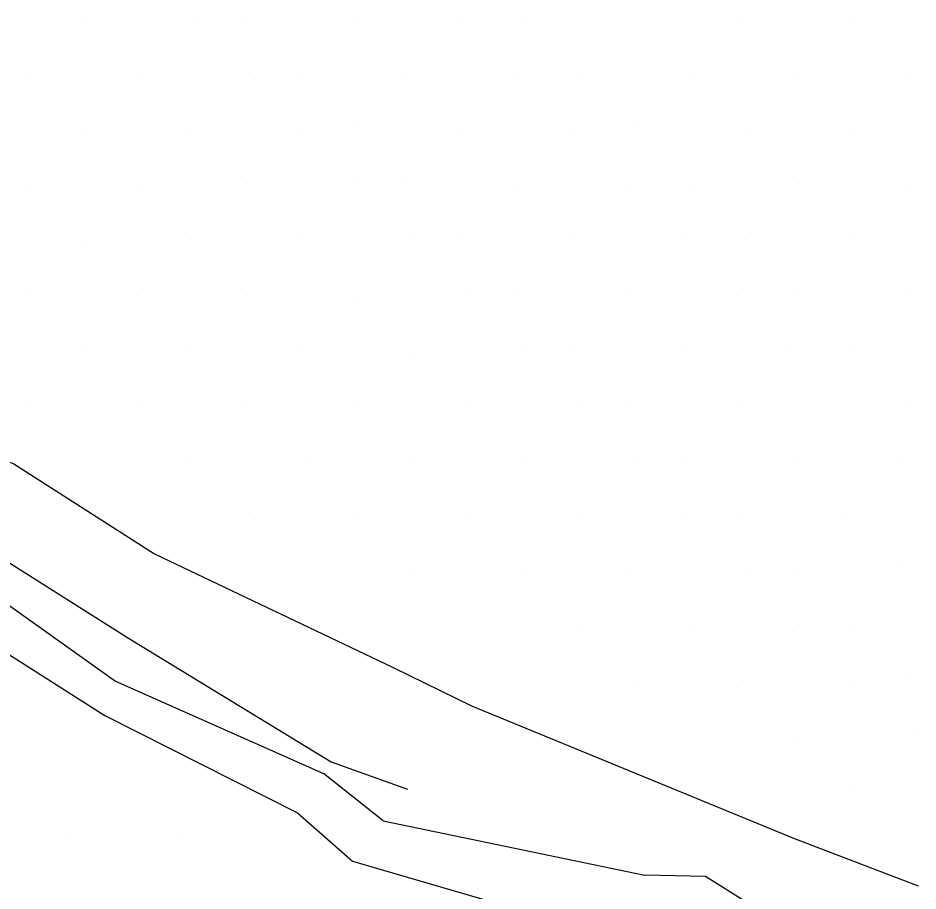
# Model space of a CAD drawing. Extents: x 1602514 to 1609837, y 863887 to 871157.
# Drawn here: x 1605119.4 to 1605234.9, y 868916.6 to 869028.7 of the extents above; entities that cross this region are included whole.
import ezdxf

# ---------------------------------------------------------------- set-up
doc = ezdxf.new("R2010")
doc.units = 0
for name, color, linetype in [('Survey-Flow line', 7, 'Continuous'), ('Survey-Ridge Lines', 7, 'Continuous'), ('Survey-Spot dirt', 7, 'Continuous')]:
    doc.layers.add(name, color=color, linetype=linetype)

msp = doc.modelspace()

# ---------------------------------------------------------------- linework, layer by layer
at = {"layer": 'Survey-Flow line'}
for q in [(1605158.6, 868931.74), (1605158.6, 868931.74), (1605199.81, 868918.66), (1605199.81, 868918.66)]:
    msp.add_line((1605166.27, 868925.65), q, dxfattribs=at)
for points in [[(1604943.89, 869011.51), (1604957.51, 869006.93), (1604971.71, 869004.01), (1604978.16, 869000.26), (1604981.09, 869000.68), (1604991.86, 868995.41), (1605013.45, 868996.21), (1605037.01, 868984.31), (1605058.06, 868976.72), (1605080.63, 868965.93), (1605111.76, 868957.91), (1605131.88, 868943.59), (1605158.6, 868931.74)], [(1604943.89, 869011.51), (1604957.51, 869006.93), (1604971.71, 869004.01), (1604978.16, 869000.26), (1604981.09, 869000.68), (1604991.86, 868995.41), (1605013.45, 868996.21), (1605037.01, 868984.31), (1605058.06, 868976.72), (1605080.63, 868965.93), (1605111.76, 868957.91), (1605131.88, 868943.59), (1605158.6, 868931.74)], [(1605213.41, 868914.85), (1605207.6, 868918.49), (1605199.81, 868918.66)], [(1605213.41, 868914.85), (1605207.6, 868918.49), (1605199.81, 868918.66)]]:
    msp.add_lwpolyline(points, dxfattribs=at)
at = {"layer": 'Survey-Ridge Lines'}
for points in [[(1605062.63, 868987), (1605087.8, 868983.86), (1605118.87, 868971.47), (1605136.91, 868959.9), (1605167.55, 868945.32), (1605177.6, 868940.41), (1605218.91, 868923.44), (1605234.89, 868917.29)], [(1605062.63, 868987), (1605087.8, 868983.86), (1605118.87, 868971.47), (1605136.91, 868959.9), (1605167.55, 868945.32), (1605177.6, 868940.41), (1605218.91, 868923.44), (1605234.89, 868917.29)], [(1605058.7, 868978.16), (1605082.67, 868971.04), (1605113.7, 868961.63), (1605133.57, 868949.08), (1605159.58, 868933.23), (1605169.39, 868929.7)], [(1605058.7, 868978.16), (1605082.67, 868971.04), (1605113.7, 868961.63), (1605133.57, 868949.08), (1605159.58, 868933.23), (1605169.39, 868929.7)], [(1605055.88, 868971.8), (1605078.93, 868961.66), (1605109.07, 868952.79), (1605130.52, 868939.18), (1605155.25, 868926.66), (1605162.3, 868920.46), (1605208.4, 868907.04), (1605222.09, 868894.59)], [(1605055.88, 868971.8), (1605078.93, 868961.66), (1605109.07, 868952.79), (1605130.52, 868939.18), (1605155.25, 868926.66), (1605162.3, 868920.46), (1605208.4, 868907.04), (1605222.09, 868894.59)]]:
    msp.add_lwpolyline(points, dxfattribs=at)
at = {"layer": 'Survey-Spot dirt'}
for p, q in [((1605127.62, 869028.58), (1605127.62, 869028.58)), ((1605127.62, 869028.58), (1605127.62, 869028.58)), ((1605141.97, 869028.68), (1605141.97, 869028.68)), ((1605141.97, 869028.68), (1605141.97, 869028.68)), ((1605148.14, 869028.63), (1605148.14, 869028.63)), ((1605148.14, 869028.63), (1605148.14, 869028.63)), ((1605162.31, 869028.64), (1605162.31, 869028.64)), ((1605162.31, 869028.64), (1605162.31, 869028.64)), ((1605176.31, 869028.62), (1605176.31, 869028.62)), ((1605176.31, 869028.62), (1605176.31, 869028.62)), ((1605184.16, 869028.58), (1605184.16, 869028.58)), ((1605184.16, 869028.58), (1605184.16, 869028.58)), ((1605212.47, 869028.62), (1605212.47, 869028.62)), ((1605212.47, 869028.62), (1605212.47, 869028.62)), ((1605226.7, 869028.44), (1605226.7, 869028.44)), ((1605226.7, 869028.44), (1605226.7, 869028.44)), ((1605120.61, 869021.56), (1605120.61, 869021.56)), ((1605120.61, 869021.56), (1605120.61, 869021.56)), ((1605134.61, 869021.29), (1605134.61, 869021.29)), ((1605134.61, 869021.29), (1605134.61, 869021.29)), ((1605148.91, 869021.69), (1605148.91, 869021.69)), ((1605148.91, 869021.69), (1605148.91, 869021.69)), ((1605155.25, 869021.64), (1605155.25, 869021.64)), ((1605155.25, 869021.64), (1605155.25, 869021.64)), ((1605169.28, 869021.47), (1605169.28, 869021.47)), ((1605169.28, 869021.47), (1605169.28, 869021.47)), ((1605183.45, 869021.59), (1605183.45, 869021.59)), ((1605183.45, 869021.59), (1605183.45, 869021.59)), ((1605191.35, 869021.49), (1605191.35, 869021.49)), ((1605191.35, 869021.49), (1605191.35, 869021.49)), ((1605205.42, 869021.51), (1605205.42, 869021.51)), ((1605205.42, 869021.51), (1605205.42, 869021.51)), ((1605219.48, 869021.58), (1605219.48, 869021.58)), ((1605219.48, 869021.58), (1605219.48, 869021.58)), ((1605233.7, 869021.54), (1605233.7, 869021.54)), ((1605233.7, 869021.54), (1605233.7, 869021.54)), ((1605127.5, 869014.37), (1605127.5, 869014.37)), ((1605127.5, 869014.37), (1605127.5, 869014.37)), ((1605141.67, 869014.24), (1605141.67, 869014.24)), ((1605141.67, 869014.24), (1605141.67, 869014.24)), ((1605155.99, 869014.42), (1605155.99, 869014.42)), ((1605155.99, 869014.42), (1605155.99, 869014.42)), ((1605162.38, 869014.57), (1605162.38, 869014.57)), ((1605162.38, 869014.57), (1605162.38, 869014.57)), ((1605176.43, 869014.54), (1605176.43, 869014.54)), ((1605176.43, 869014.54), (1605176.43, 869014.54)), ((1605198.43, 869014.71), (1605198.43, 869014.71)), ((1605198.43, 869014.71), (1605198.43, 869014.71)), ((1605212.59, 869014.3), (1605212.59, 869014.3)), ((1605212.59, 869014.3), (1605212.59, 869014.3)), ((1605226.67, 869014.37), (1605226.67, 869014.37)), ((1605226.67, 869014.37), (1605226.67, 869014.37)), ((1605190.56, 869014.2), (1605190.56, 869014.2)), ((1605190.56, 869014.2), (1605190.56, 869014.2)), ((1605148.86, 869007.49), (1605148.86, 869007.49)), ((1605148.86, 869007.49), (1605148.86, 869007.49)), ((1605162.98, 869007.56), (1605162.98, 869007.56)), ((1605162.98, 869007.56), (1605162.98, 869007.56)), ((1605169.37, 869007.53), (1605169.37, 869007.53)), ((1605169.37, 869007.53), (1605169.37, 869007.53)), ((1605183.6, 869007.35), (1605183.6, 869007.35)), ((1605183.6, 869007.35), (1605183.6, 869007.35)), ((1605219.67, 869007.42), (1605219.67, 869007.42)), ((1605219.67, 869007.42), (1605219.67, 869007.42)), ((1605233.74, 869007.34), (1605233.74, 869007.34)), ((1605233.74, 869007.34), (1605233.74, 869007.34)), ((1605120.75, 869007.21), (1605120.75, 869007.21)), ((1605120.75, 869007.21), (1605120.75, 869007.21)), ((1605134.76, 869007.24), (1605134.76, 869007.24)), ((1605134.76, 869007.24), (1605134.76, 869007.24)), ((1605197.51, 869007.25), (1605197.51, 869007.25)), ((1605197.51, 869007.25), (1605197.51, 869007.25)), ((1605205.52, 869007.3), (1605205.52, 869007.3)), ((1605205.52, 869007.3), (1605205.52, 869007.3)), ((1605176.44, 869000.46), (1605176.44, 869000.46)), ((1605176.44, 869000.46), (1605176.44, 869000.46)), ((1605127.51, 868999.96), (1605127.51, 868999.96)), ((1605127.51, 868999.96), (1605127.51, 868999.96)), ((1605141.71, 869000.26), (1605141.71, 869000.26)), ((1605141.71, 869000.26), (1605141.71, 869000.26)), ((1605156, 869000.32), (1605156, 869000.32)), ((1605156, 869000.32), (1605156, 869000.32)), ((1605169.9, 869000.25), (1605169.9, 869000.25)), ((1605169.9, 869000.25), (1605169.9, 869000.25)), ((1605190.62, 869000.28), (1605190.62, 869000.28)), ((1605190.62, 869000.28), (1605190.62, 869000.28)), ((1605204.55, 869000.2), (1605204.55, 869000.2)), ((1605204.55, 869000.2), (1605204.55, 869000.2)), ((1605212.57, 869000.3), (1605212.57, 869000.3)), ((1605212.57, 869000.3), (1605212.57, 869000.3)), ((1605226.61, 869000.21), (1605226.61, 869000.21)), ((1605226.61, 869000.21), (1605226.61, 869000.21)), ((1605120.44, 868993.09), (1605120.44, 868993.09)), ((1605120.44, 868993.09), (1605120.44, 868993.09)), ((1605134.59, 868993.06), (1605134.59, 868993.06)), ((1605134.59, 868993.06), (1605134.59, 868993.06)), ((1605148.8, 868993.11), (1605148.8, 868993.11)), ((1605148.8, 868993.11), (1605148.8, 868993.11)), ((1605163, 868992.99), (1605163, 868992.99)), ((1605163, 868992.99), (1605163, 868992.99)), ((1605177.13, 868993.12), (1605177.13, 868993.12)), ((1605177.13, 868993.12), (1605177.13, 868993.12)), ((1605183.66, 868993.27), (1605183.66, 868993.27)), ((1605183.66, 868993.27), (1605183.66, 868993.27)), ((1605197.63, 868993.38), (1605197.63, 868993.38)), ((1605197.63, 868993.38), (1605197.63, 868993.38)), ((1605211.59, 868993.11), (1605211.59, 868993.11)), ((1605211.59, 868993.11), (1605211.59, 868993.11)), ((1605219.65, 868993.2), (1605219.65, 868993.2)), ((1605219.65, 868993.2), (1605219.65, 868993.2)), ((1605233.81, 868993.34), (1605233.81, 868993.34)), ((1605233.81, 868993.34), (1605233.81, 868993.34)), ((1605127.62, 868986.15), (1605127.62, 868986.15)), ((1605127.62, 868986.15), (1605127.62, 868986.15)), ((1605141.61, 868986.02), (1605141.61, 868986.02)), ((1605141.61, 868986.02), (1605141.61, 868986.02)), ((1605155.76, 868986.1), (1605155.76, 868986.1)), ((1605155.76, 868986.1), (1605155.76, 868986.1)), ((1605170.05, 868985.72), (1605170.05, 868985.72)), ((1605170.05, 868985.72), (1605170.05, 868985.72)), ((1605184.11, 868985.98), (1605184.11, 868985.98)), ((1605184.11, 868985.98), (1605184.11, 868985.98)), ((1605190.66, 868986.31), (1605190.66, 868986.31)), ((1605190.66, 868986.31), (1605190.66, 868986.31)), ((1605204.67, 868986.15), (1605204.67, 868986.15)), ((1605204.67, 868986.15), (1605204.67, 868986.15)), ((1605218.7, 868986.08), (1605218.7, 868986.08)), ((1605218.7, 868986.08), (1605218.7, 868986.08)), ((1605226.67, 868986.07), (1605226.67, 868986.07)), ((1605226.67, 868986.07), (1605226.67, 868986.07)), ((1605120.43, 868979.12), (1605120.43, 868979.12)), ((1605120.43, 868979.12), (1605120.43, 868979.12)), ((1605134.55, 868978.91), (1605134.55, 868978.91)), ((1605134.55, 868978.91), (1605134.55, 868978.91)), ((1605148.73, 868979.04), (1605148.73, 868979.04)), ((1605148.73, 868979.04), (1605148.73, 868979.04)), ((1605163, 868979.06), (1605163, 868979.06)), ((1605163, 868979.06), (1605163, 868979.06)), ((1605177.1, 868978.99), (1605177.1, 868978.99)), ((1605177.1, 868978.99), (1605177.1, 868978.99)), ((1605191.26, 868978.84), (1605191.26, 868978.84)), ((1605191.26, 868978.84), (1605191.26, 868978.84)), ((1605197.83, 868979.19), (1605197.83, 868979.19)), ((1605197.83, 868979.19), (1605197.83, 868979.19)), ((1605211.77, 868979.06), (1605211.77, 868979.06)), ((1605211.77, 868979.06), (1605211.77, 868979.06)), ((1605233.84, 868979.3), (1605233.84, 868979.3)), ((1605233.84, 868979.3), (1605233.84, 868979.3)), ((1605141.7, 868971.74), (1605141.7, 868971.74)), ((1605141.7, 868971.74), (1605141.7, 868971.74)), ((1605156.11, 868971.79), (1605156.11, 868971.79)), ((1605156.11, 868971.79), (1605156.11, 868971.79)), ((1605170.12, 868972.09), (1605170.12, 868972.09)), ((1605170.12, 868972.09), (1605170.12, 868972.09)), ((1605183.99, 868971.79), (1605183.99, 868971.79)), ((1605183.99, 868971.79), (1605183.99, 868971.79)), ((1605198.45, 868971.96), (1605198.45, 868971.96)), ((1605198.45, 868971.96), (1605198.45, 868971.96)), ((1605204.74, 868972.15), (1605204.74, 868972.15)), ((1605204.74, 868972.15), (1605204.74, 868972.15)), ((1605218.88, 868972.05), (1605218.88, 868972.05)), ((1605218.88, 868972.05), (1605218.88, 868972.05)), ((1605232.68, 868971.98), (1605232.68, 868971.98)), ((1605232.68, 868971.98), (1605232.68, 868971.98)), ((1605148.94, 868965.16), (1605148.94, 868965.16)), ((1605148.94, 868965.16), (1605148.94, 868965.16)), ((1605163.04, 868964.91), (1605163.04, 868964.91)), ((1605163.04, 868964.91), (1605163.04, 868964.91)), ((1605177.23, 868964.79), (1605177.23, 868964.79)), ((1605177.23, 868964.79), (1605177.23, 868964.79)), ((1605191.19, 868964.95), (1605191.19, 868964.95)), ((1605191.19, 868964.95), (1605191.19, 868964.95)), ((1605205.25, 868965.04), (1605205.25, 868965.04)), ((1605205.25, 868965.04), (1605205.25, 868965.04)), ((1605211.8, 868965.21), (1605211.8, 868965.21)), ((1605211.8, 868965.21), (1605211.8, 868965.21)), ((1605225.81, 868965.03), (1605225.81, 868965.03)), ((1605225.81, 868965.03), (1605225.81, 868965.03)), ((1605184.21, 868957.83), (1605184.21, 868957.83)), ((1605184.21, 868957.83), (1605184.21, 868957.83)), ((1605198.07, 868957.81), (1605198.07, 868957.81)), ((1605198.07, 868957.81), (1605198.07, 868957.81)), ((1605212.62, 868957.68), (1605212.62, 868957.68)), ((1605212.62, 868957.68), (1605212.62, 868957.68)), ((1605219.07, 868957.85), (1605219.07, 868957.85)), ((1605219.07, 868957.85), (1605219.07, 868957.85)), ((1605232.9, 868958.1), (1605232.9, 868958.1)), ((1605232.9, 868958.1), (1605232.9, 868958.1)), ((1605169.9, 868957.6), (1605169.9, 868957.6)), ((1605169.9, 868957.6), (1605169.9, 868957.6)), ((1605219.68, 868950.84), (1605219.68, 868950.84)), ((1605219.68, 868950.84), (1605219.68, 868950.84)), ((1605226.28, 868950.8), (1605226.28, 868950.8)), ((1605226.28, 868950.8), (1605226.28, 868950.8)), ((1605191.13, 868950.53), (1605191.13, 868950.53)), ((1605191.13, 868950.53), (1605191.13, 868950.53)), ((1605205.39, 868950.63), (1605205.39, 868950.63)), ((1605205.39, 868950.63), (1605205.39, 868950.63)), ((1605233.14, 868943.91), (1605233.14, 868943.91)), ((1605233.14, 868943.91), (1605233.14, 868943.91)), ((1605198.25, 868943.41), (1605198.25, 868943.41)), ((1605198.25, 868943.41), (1605198.25, 868943.41)), ((1605212.44, 868943.67), (1605212.44, 868943.67)), ((1605212.44, 868943.67), (1605212.44, 868943.67)), ((1605226.76, 868943.7), (1605226.76, 868943.7)), ((1605226.76, 868943.7), (1605226.76, 868943.7)), ((1605219.61, 868936.5), (1605219.61, 868936.5)), ((1605219.61, 868936.5), (1605219.61, 868936.5)), ((1605234.12, 868936.67), (1605234.12, 868936.67)), ((1605234.12, 868936.67), (1605234.12, 868936.67)), ((1605226.7, 868929.47), (1605226.7, 868929.47)), ((1605226.7, 868929.47), (1605226.7, 868929.47)), ((1605126.11, 868923.45), (1605126.11, 868923.45)), ((1605126.11, 868923.45), (1605126.11, 868923.45)), ((1605140.06, 868923.69), (1605140.06, 868923.69)), ((1605140.06, 868923.69), (1605140.06, 868923.69))]:
    msp.add_line(p, q, dxfattribs=at)

doc.saveas('drawing.dxf')
